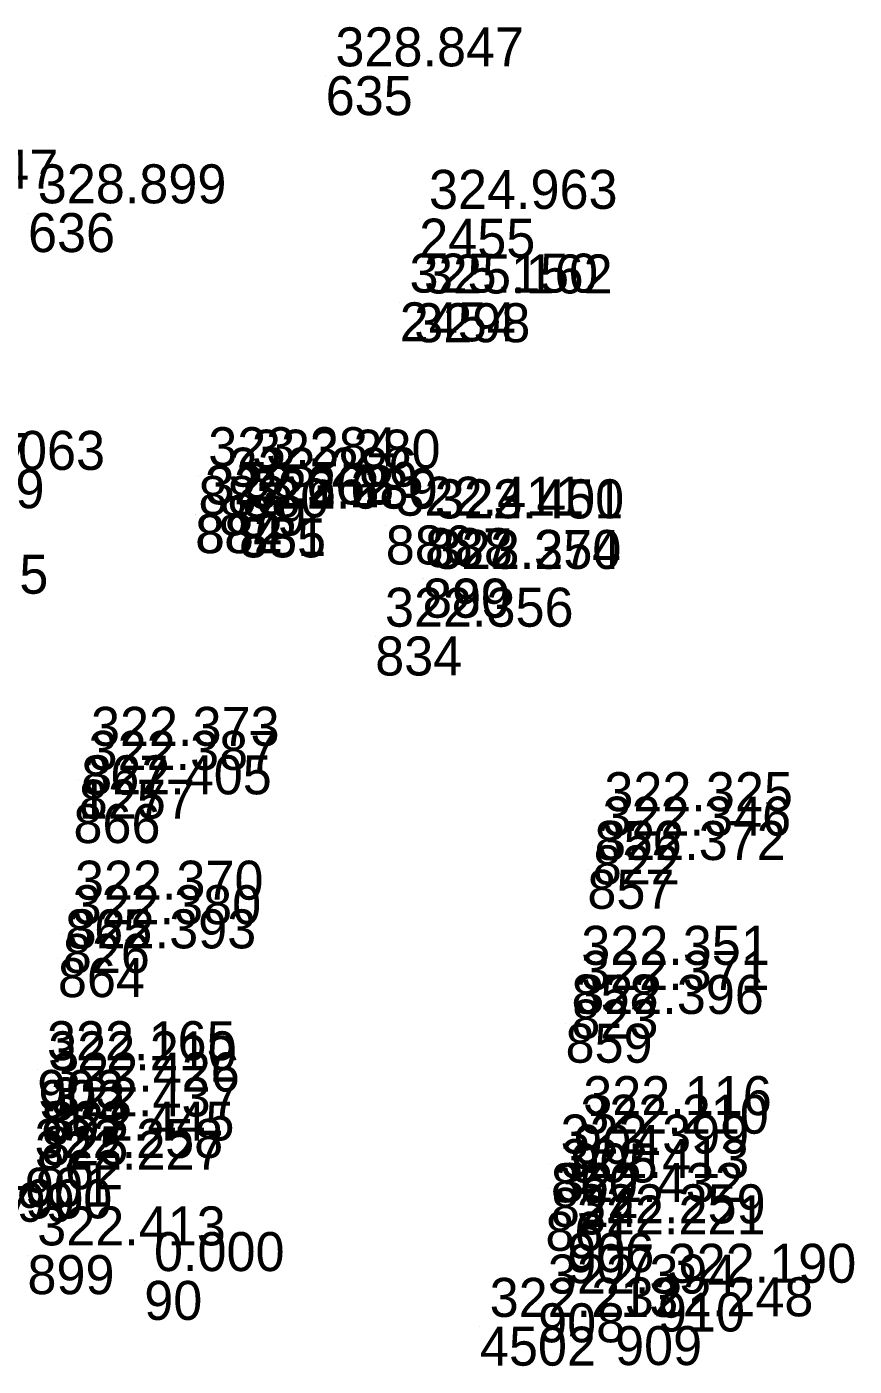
# Model space of a CAD drawing. Extents: x -829398 to -819400, y -1074439 to -1067977.
# Drawn here: x -822684.02 to -822658.57, y -1070482.72 to -1070441.52 of the extents above; entities that cross this region are included whole.
import ezdxf

# ---------------------------------------------------------------- set-up
doc = ezdxf.new("R2010")
doc.units = 0
doc.layers.add('Vrstva 60', color=7, linetype='Continuous')
doc.layers.add('Vrstva 61', color=7, linetype='Continuous')

msp = doc.modelspace()

# ---------------------------------------------------------------- linework, layer by layer
at = {"layer": 'Vrstva 60'}
for p, q in [((-822674.825, -1070443.034), (-822674.825, -1070443.034)), ((-822683.981, -1070447.247), (-822683.981, -1070447.247)), ((-822671.948, -1070447.417), (-822671.948, -1070447.417)), ((-822672.547, -1070449.993), (-822672.547, -1070449.993)), ((-822672.1, -1070450.02), (-822672.1, -1070450.02)), ((-822678.738, -1070455.334), (-822678.738, -1070455.334)), ((-822677.394, -1070455.409), (-822677.394, -1070455.409)), ((-822678.11, -1070455.963), (-822678.11, -1070455.963)), ((-822678.84, -1070456.507), (-822678.84, -1070456.507)), ((-822678.819, -1070456.509), (-822678.819, -1070456.509)), ((-822677.491, -1070456.639), (-822677.491, -1070456.639)), ((-822677.485, -1070456.597), (-822677.485, -1070456.597)), ((-822672.978, -1070456.856), (-822672.978, -1070456.856)), ((-822671.769, -1070456.94), (-822671.769, -1070456.94)), ((-822671.745, -1070456.936), (-822671.745, -1070456.936)), ((-822671.842, -1070458.491), (-822671.842, -1070458.491)), ((-822671.83, -1070458.494), (-822671.83, -1070458.494)), ((-822673.302, -1070460.271), (-822673.302, -1070460.271)), ((-822682.344, -1070463.936), (-822682.344, -1070463.936)), ((-822682.42, -1070464.676), (-822682.42, -1070464.676)), ((-822682.584, -1070465.427), (-822682.584, -1070465.427)), ((-822666.554, -1070465.945), (-822666.554, -1070465.945)), ((-822666.609, -1070466.698), (-822666.609, -1070466.698)), ((-822666.776, -1070467.448), (-822666.776, -1070467.448)), ((-822682.839, -1070468.668), (-822682.839, -1070468.668)), ((-822682.911, -1070469.422), (-822682.911, -1070469.422)), ((-822683.062, -1070470.166), (-822683.062, -1070470.166)), ((-822667.264, -1070470.672), (-822667.264, -1070470.672)), ((-822667.268, -1070471.442), (-822667.268, -1070471.442)), ((-822667.448, -1070472.183), (-822667.448, -1070472.183)), ((-822683.698, -1070473.606), (-822683.698, -1070473.606)), ((-822683.66, -1070473.918), (-822683.66, -1070473.918)), ((-822683.568, -1070474.571), (-822683.568, -1070474.571)), ((-822667.203, -1070475.296), (-822667.203, -1070475.296)), ((-822683.574, -1070475.337), (-822683.574, -1070475.337)), ((-822683.733, -1070476.077), (-822683.733, -1070476.077)), ((-822667.295, -1070475.867), (-822667.295, -1070475.867)), ((-822667.899, -1070476.478), (-822667.899, -1070476.478)), ((-822667.899, -1070477.234), (-822667.899, -1070477.234)), ((-822668.066, -1070477.969), (-822668.066, -1070477.969)), ((-822667.396, -1070478.965), (-822667.396, -1070478.965)), ((-822667.394, -1070478.624), (-822667.394, -1070478.624)), ((-822683.999, -1070479.303), (-822683.999, -1070479.303)), ((-822680.406, -1070480.094), (-822680.406, -1070480.094)), ((-822664.606, -1070480.452), (-822664.606, -1070480.452)), ((-822668.291, -1070480.784), (-822668.291, -1070480.784)), ((-822665.924, -1070481.484), (-822665.924, -1070481.484)), ((-822670.081, -1070481.502), (-822670.081, -1070481.502))]:
    msp.add_line(p, q, dxfattribs=at)

# ---------------------------------------------------------------- texts
for s, p in [('635', (-822674.825, -1070444.234)), ('636', (-822683.981, -1070448.447)), ('2455', (-822671.948, -1070448.617)), ('2454', (-822672.547, -1070451.193)), ('3298', (-822672.1, -1070451.22)), ('883', (-822678.738, -1070456.534)), ('880', (-822677.394, -1070456.609)), ('879', (-822678.11, -1070457.163)), ('884', (-822678.84, -1070457.707)), ('882', (-822678.819, -1070457.709)), ('885', (-822677.491, -1070457.839)), ('881', (-822677.485, -1070457.797)), ('886', (-822672.978, -1070458.056)), ('887', (-822671.769, -1070458.14)), ('888', (-822671.745, -1070458.136)), ('889', (-822671.842, -1070459.691)), ('890', (-822671.83, -1070459.694)), ('834', (-822673.302, -1070461.471)), ('867', (-822682.344, -1070465.136)), ('827', (-822682.42, -1070465.876)), ('1257', (-822682.42, -1070465.876)), ('866', (-822682.584, -1070466.627)), ('856', (-822666.554, -1070467.145)), ('822', (-822666.609, -1070467.898)), ('857', (-822666.776, -1070468.648)), ('865', (-822682.839, -1070469.868)), ('826', (-822682.911, -1070470.622)), ('864', (-822683.062, -1070471.366)), ('858', (-822667.264, -1070471.872)), ('823', (-822667.268, -1070472.642)), ('859', (-822667.448, -1070473.383)), ('903', (-822683.698, -1070474.806)), ('902', (-822683.66, -1070475.118)), ('863', (-822683.568, -1070475.771)), ('904', (-822667.203, -1070476.496)), ('825', (-822683.574, -1070476.537)), ('862', (-822683.733, -1070477.277)), ('905', (-822667.295, -1070477.067)), ('860', (-822667.899, -1070477.678)), ('901', (-822684.079, -1070477.813)), ('900', (-822684.067, -1070478.172)), ('824', (-822667.899, -1070478.434)), ('861', (-822668.066, -1070479.169)), ('907', (-822667.396, -1070480.165)), ('906', (-822667.394, -1070479.824)), ('899', (-822683.999, -1070480.503)), ('90', (-822680.406, -1070481.294)), ('910', (-822664.606, -1070481.652)), ('908', (-822668.291, -1070481.984)), ('4502', (-822670.081, -1070482.702)), ('909', (-822665.924, -1070482.684))]:
    msp.add_text(s, height=1.2, dxfattribs=at).set_placement(p)
at = {"layer": 'Vrstva 61'}
for s, p in [('328.847', (-822674.525, -1070442.734)), ('328.447', (-822688.853, -1070446.492)), ('328.447', (-822688.853, -1070446.492)), ('328.899', (-822683.681, -1070446.947)), ('324.963', (-822671.648, -1070447.117)), ('325.150', (-822672.247, -1070449.693)), ('325.162', (-822671.8, -1070449.72)), ('323.284', (-822678.438, -1070455.034)), ('322.997', (-822689.715, -1070455.213)), ('323.063', (-822687.413, -1070455.147)), ('323.280', (-822677.094, -1070455.109)), ('323.286', (-822677.81, -1070455.663)), ('322.629', (-822689.275, -1070456.326)), ('322.662', (-822678.54, -1070456.207)), ('323.268', (-822678.519, -1070456.209)), ('323.289', (-822677.185, -1070456.297)), ('322.680', (-822677.191, -1070456.339)), ('322.411', (-822672.678, -1070456.556)), ('322.451', (-822671.469, -1070456.64)), ('323.400', (-822671.445, -1070456.636)), ('323.374', (-822671.542, -1070458.191)), ('322.250', (-822671.53, -1070458.194)), ('322.415', (-822689.156, -1070458.956)), ('322.356', (-822673.002, -1070459.971)), ('322.373', (-822682.044, -1070463.636)), ('322.387', (-822682.12, -1070464.376)), ('322.405', (-822682.284, -1070465.127)), ('322.325', (-822666.254, -1070465.645)), ('322.346', (-822666.309, -1070466.398)), ('322.372', (-822666.476, -1070467.148)), ('322.370', (-822682.539, -1070468.368)), ('322.380', (-822682.611, -1070469.122)), ('322.393', (-822682.762, -1070469.866)), ('322.351', (-822666.964, -1070470.372)), ('322.371', (-822666.968, -1070471.142)), ('322.396', (-822667.148, -1070471.883)), ('322.165', (-822683.398, -1070473.306)), ('322.210', (-822683.36, -1070473.618)), ('322.426', (-822683.268, -1070474.271)), ('322.437', (-822683.274, -1070475.037)), ('322.116', (-822666.903, -1070474.996)), ('322.210', (-822666.995, -1070475.567)), ('322.445', (-822683.433, -1070475.777)), ('322.258', (-822683.779, -1070476.313)), ('322.399', (-822667.599, -1070476.178)), ('322.227', (-822683.767, -1070476.672)), ('322.413', (-822667.599, -1070476.934)), ('322.432', (-822667.766, -1070477.669)), ('322.557', (-822689.694, -1070478.371)), ('322.399', (-822688.345, -1070478.275)), ('322.259', (-822667.094, -1070478.324)), ('322.221', (-822667.096, -1070478.665)), ('322.413', (-822683.699, -1070479.003)), ('0.000', (-822680.106, -1070479.794)), ('322.190', (-822664.306, -1070480.152)), ('322.394', (-822667.991, -1070480.484)), ('322.213', (-822669.781, -1070481.202)), ('322.248', (-822665.624, -1070481.184))]:
    msp.add_text(s, height=1.2, dxfattribs=at).set_placement(p)

doc.saveas('drawing.dxf')
